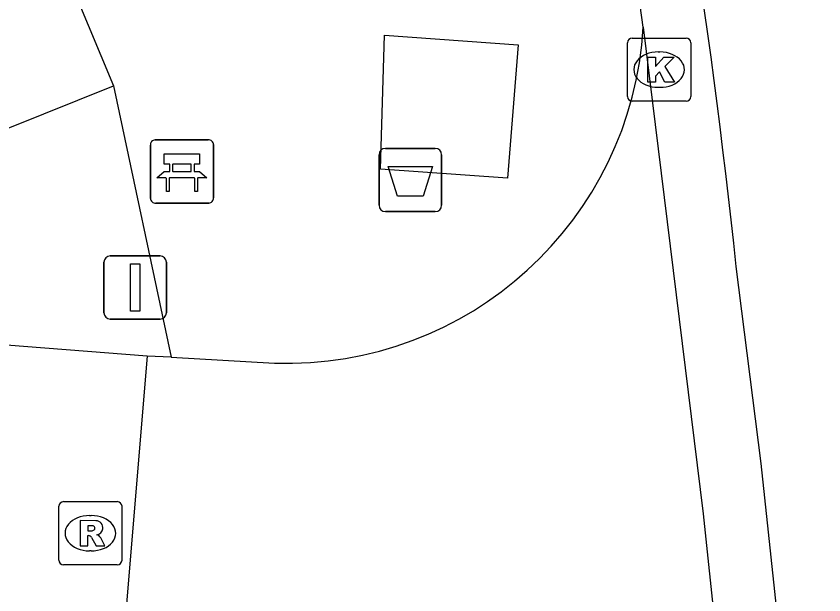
# Model space of a CAD drawing. Extents: x 160379 to 161131, y 383940 to 384849.
# Drawn here: x 161117.77 to 161130.55, y 384292.94 to 384302.1 of the extents above; entities that cross this region are included whole.
import ezdxf

# ---------------------------------------------------------------- set-up
doc = ezdxf.new("R2010")
doc.units = 0
for name, color, linetype in [('IMGEO_Afvalbak', 7, 'Continuous'), ('IMGEO_Bank', 7, 'Continuous'), ('IMGEO_Fietspad_gesloten', 7, 'Continuous'), ('IMGEO_Fietspad_open', 7, 'Continuous'), ('IMGEO_Kolk', 7, 'Continuous'), ('IMGEO_Rijbaan_lokaal_open', 7, 'Continuous'), ('IMGEO_Rioolput', 7, 'Continuous'), ('IMGEO_Verkeersbordpaal', 7, 'Continuous'), ('IMGEO_Voetpad_open', 7, 'Continuous')]:
    doc.layers.add(name, color=color, linetype=linetype)

msp = doc.modelspace()

# ---------------------------------------------------------------- linework, layer by layer
at = {"layer": 'IMGEO_Afvalbak'}
for p, q in [((161123.611, 384300.008), (161124.401, 384300.008)), ((161124.401, 384300.008), (161123.611, 384300.008)), ((161123.511, 384299.108), (161123.511, 384299.908)), ((161123.511, 384299.908), (161123.511, 384299.108)), ((161124.501, 384299.908), (161124.501, 384299.108)), ((161124.501, 384299.108), (161124.501, 384299.908)), ((161124.401, 384299.008), (161123.611, 384299.008)), ((161123.611, 384299.008), (161124.401, 384299.008))]:
    msp.add_line(p, q, dxfattribs=at)
msp.add_lwpolyline([(161123.654, 384299.722), (161124.358, 384299.722), (161124.209, 384299.252), (161123.803, 384299.252), (161123.654, 384299.722)], dxfattribs=at)
for centre, start, end in [((161123.611, 384299.908), 90, 180), ((161123.611, 384299.908), 90, 180), ((161124.401, 384299.908), 0, 90), ((161124.401, 384299.908), 360, 90), ((161123.611, 384299.108), 180, 270), ((161123.611, 384299.108), 180, 270), ((161124.401, 384299.108), 270, 0), ((161124.401, 384299.108), 270, 0)]:
    msp.add_arc(centre, 0.1, start, end, dxfattribs=at)
at = {"layer": 'IMGEO_Bank'}
for p, q in [((161119.966, 384300.143), (161120.807, 384300.143)), ((161120.807, 384300.143), (161119.966, 384300.143)), ((161119.891, 384299.218), (161119.891, 384300.059)), ((161119.891, 384300.059), (161119.891, 384299.218)), ((161120.891, 384300.068), (161120.891, 384299.227)), ((161120.891, 384299.227), (161120.891, 384300.068)), ((161120.2, 384299.649), (161120.2, 384299.755)), ((161120.244, 384299.755), (161120.244, 384299.649)), ((161120.532, 384299.761), (161120.25, 384299.761)), ((161120.538, 384299.649), (161120.538, 384299.755)), ((161120.582, 384299.755), (161120.582, 384299.649)), ((161120.25, 384299.643), (161120.532, 384299.643)), ((161120.588, 384299.541), (161120.195, 384299.541)), ((161120.816, 384299.143), (161119.975, 384299.143)), ((161119.975, 384299.143), (161120.816, 384299.143))]:
    msp.add_line(p, q, dxfattribs=at)
for points in [[(161120.194, 384299.761), (161120.108, 384299.761), (161120.108, 384299.922), (161120.671, 384299.922), (161120.671, 384299.761), (161120.588, 384299.761)], [(161120.138, 384299.541), (161119.996, 384299.541), (161120.108, 384299.643), (161120.194, 384299.643)], [(161120.588, 384299.643), (161120.671, 384299.643), (161120.783, 384299.541), (161120.644, 384299.541)], [(161120.188, 384299.534), (161120.188, 384299.327), (161120.145, 384299.327), (161120.145, 384299.534)], [(161120.638, 384299.534), (161120.638, 384299.327), (161120.594, 384299.327), (161120.594, 384299.534)]]:
    msp.add_lwpolyline(points, dxfattribs=at)
for centre, radius, start, end in [((161119.969, 384300.065), 0.0779, 92.4484, 184.2845), ((161119.969, 384300.065), 0.0779, 92.4484, 184.2845), ((161120.813, 384300.065), 0.0779, 2.4484, 94.2845), ((161120.813, 384300.065), 0.0779, 2.4484, 94.2845), ((161120.193, 384299.754), 0.00671, 2.8957, 87.1043), ((161120.25, 384299.754), 0.00671, 92.8957, 177.1043), ((161120.532, 384299.754), 0.00671, 2.8957, 87.1043), ((161120.589, 384299.754), 0.00671, 92.8957, 177.1043), ((161120.193, 384299.65), 0.00671, 272.8957, 357.1043), ((161120.25, 384299.65), 0.00671, 182.8957, 267.1043), ((161120.532, 384299.65), 0.00671, 272.8957, 357.1043), ((161120.589, 384299.65), 0.00671, 182.8957, 267.1043), ((161120.138, 384299.534), 0.00671, 2.8957, 87.1043), ((161120.195, 384299.534), 0.00671, 92.8957, 177.1043), ((161120.587, 384299.534), 0.00671, 2.8957, 87.1043), ((161120.644, 384299.534), 0.00671, 92.8957, 177.1043), ((161119.969, 384299.221), 0.0779, 182.4484, 274.2845), ((161119.969, 384299.221), 0.0779, 182.4484, 274.2845), ((161120.813, 384299.221), 0.0779, 272.4484, 4.2845), ((161120.813, 384299.221), 0.0779, 272.4484, 4.2845)]:
    msp.add_arc(centre, radius, start, end, dxfattribs=at)
at = {"layer": 'IMGEO_Fietspad_gesloten'}
msp.add_lwpolyline([(161130.552, 384285.673), (161129.833, 384292.455), (161129.561, 384295.021), (161129.166, 384298.139)], dxfattribs=at)
msp.add_arc((161012.005, 384285.694), 117.82, 6.06322, 11.83382, dxfattribs=at)
at = {"layer": 'IMGEO_Fietspad_open'}
msp.add_arc((161020.697, 384287.435), 107.974, 7.71452, 13.59721, dxfattribs=at)
at = {"layer": 'IMGEO_Kolk'}
for p, q in [((161127.519, 384301.755), (161128.371, 384301.755)), ((161127.444, 384300.829), (161127.444, 384301.681)), ((161128.445, 384301.681), (161128.445, 384300.829)), ((161127.932, 384301.535), (161127.957, 384301.535)), ((161127.955, 384300.975), (161127.93, 384300.975)), ((161128.371, 384300.755), (161127.519, 384300.755))]:
    msp.add_line(p, q, dxfattribs=at)
for points in [[(161127.519, 384301.755), (161128.371, 384301.755)], [(161127.444, 384300.829), (161127.444, 384301.681)], [(161128.445, 384301.681), (161128.445, 384300.829)], [(161127.765, 384301.455), (161127.888, 384301.455), (161127.888, 384301.304), (161128.018, 384301.455), (161128.182, 384301.455), (161128.036, 384301.304), (161128.189, 384301.055), (161128.037, 384301.055), (161127.952, 384301.219), (161127.888, 384301.152), (161127.888, 384301.055), (161127.765, 384301.055), (161127.765, 384301.455)], [(161128.371, 384300.755), (161127.519, 384300.755)]]:
    msp.add_lwpolyline(points, dxfattribs=at)
for centre, start, end in [((161127.521, 384301.679), 91.552, 178.448), ((161127.521, 384301.679), 91.552, 178.448), ((161128.369, 384301.679), 1.552, 88.448), ((161128.369, 384301.679), 1.552, 88.448), ((161127.521, 384300.831), 181.552, 268.448), ((161127.521, 384300.831), 181.552, 268.448), ((161128.369, 384300.831), 271.552, 358.448), ((161128.369, 384300.831), 271.552, 358.448)]:
    msp.add_arc(centre, 0.0765, start, end, dxfattribs=at)
for centre, major_axis, ratio, start_param, end_param in [((161127.931, 384301.255), (-0.387, 0.002), 0.722429, 4.712389, 7.853982), ((161127.956, 384301.255), (-0.39, 0.002), 0.717154, 1.570796, 4.712389)]:
    msp.add_ellipse(centre, major_axis=major_axis, ratio=ratio, start_param=start_param, end_param=end_param, dxfattribs=at)
at = {"layer": 'IMGEO_Rijbaan_lokaal_open'}
for points in [[(161127.694, 384301.929), (161128.641, 384294.225), (161129.421, 384286.818)], [(161119.838, 384296.721), (161117.271, 384296.92)], [(161119.838, 384296.721), (161119.514, 384292.799)], [(161120.218, 384296.706), (161119.838, 384296.721)], [(161120.218, 384296.706), (161121.856, 384296.61)]]:
    msp.add_lwpolyline(points, dxfattribs=at)
msp.add_arc((161122.051, 384302.26), 5.653, 268.0256, 356.6477, dxfattribs=at)
at = {"layer": 'IMGEO_Rioolput'}
for p, q in [((161118.441, 384293.492), (161118.441, 384294.344)), ((161118.516, 384294.418), (161119.368, 384294.418)), ((161119.442, 384294.344), (161119.442, 384293.492)), ((161118.929, 384294.198), (161118.954, 384294.198)), ((161118.952, 384293.638), (161118.927, 384293.638)), ((161119.368, 384293.418), (161118.516, 384293.418))]:
    msp.add_line(p, q, dxfattribs=at)
for points in [[(161118.441, 384293.492), (161118.441, 384294.344)], [(161118.516, 384294.418), (161119.368, 384294.418)], [(161119.442, 384294.344), (161119.442, 384293.492)], [(161119.03, 384294.116), (161118.778, 384294.118), (161118.778, 384293.718)], [(161118.956, 384294.037), (161118.902, 384294.037), (161118.902, 384293.956)], [(161118.902, 384293.956), (161118.954, 384293.956)], [(161118.778, 384293.718), (161118.902, 384293.718), (161118.902, 384293.88), (161118.913, 384293.88)], [(161118.96, 384293.851), (161119.031, 384293.718), (161119.171, 384293.718), (161119.106, 384293.844)], [(161119.368, 384293.418), (161118.516, 384293.418)]]:
    msp.add_lwpolyline(points, dxfattribs=at)
for centre, radius, start, end in [((161118.518, 384294.342), 0.0765, 91.552, 178.448), ((161118.518, 384294.342), 0.0765, 91.552, 178.448), ((161119.366, 384294.342), 0.0765, 1.552, 88.448), ((161119.366, 384294.342), 0.0765, 1.552, 88.448), ((161119.029, 384294.006), 0.109, 350.3612, 89.416), ((161118.938, 384294.145), 0.19, 274.7715, 282.9687), ((161118.962, 384293.941), 0.0964, 77.0061, 93.1865), ((161118.976, 384293.998), 0.0378, 276.6634, 79.6772), ((161119.027, 384294.006), 0.112, 277.5842, 350.9817), ((161118.912, 384293.827), 0.0533, 26.0293, 88.6989), ((161119.011, 384293.791), 0.108, 29.5134, 73.7905), ((161118.518, 384293.494), 0.0765, 181.552, 268.448), ((161118.518, 384293.494), 0.0765, 181.552, 268.448), ((161119.366, 384293.494), 0.0765, 271.552, 358.448), ((161119.366, 384293.494), 0.0765, 271.552, 358.448)]:
    msp.add_arc(centre, radius, start, end, dxfattribs=at)
for centre, major_axis, ratio, start_param, end_param in [((161118.928, 384293.918), (-0.387, 0.002), 0.722429, 4.712389, 7.853982), ((161118.953, 384293.918), (-0.39, 0.002), 0.717154, 1.570796, 4.712389)]:
    msp.add_ellipse(centre, major_axis=major_axis, ratio=ratio, start_param=start_param, end_param=end_param, dxfattribs=at)
at = {"layer": 'IMGEO_Verkeersbordpaal'}
for p, q in [((161119.255, 384298.307), (161120.045, 384298.307)), ((161120.045, 384298.307), (161119.255, 384298.307)), ((161119.155, 384297.407), (161119.155, 384298.207)), ((161119.155, 384298.207), (161119.155, 384297.407)), ((161120.145, 384298.207), (161120.145, 384297.407)), ((161120.145, 384297.407), (161120.145, 384298.207)), ((161120.045, 384297.307), (161119.255, 384297.307)), ((161119.255, 384297.307), (161120.045, 384297.307))]:
    msp.add_line(p, q, dxfattribs=at)
msp.add_lwpolyline([(161119.575, 384298.182), (161119.725, 384298.182), (161119.725, 384297.432), (161119.575, 384297.432), (161119.575, 384298.182)], dxfattribs=at)
for centre, start, end in [((161119.255, 384298.207), 90, 180), ((161119.255, 384298.207), 90, 180), ((161120.045, 384298.207), 0, 90), ((161120.045, 384298.207), 360, 90), ((161119.255, 384297.407), 180, 270), ((161119.255, 384297.407), 180, 270), ((161120.045, 384297.407), 270, 0), ((161120.045, 384297.407), 270, 0)]:
    msp.add_arc(centre, 0.1, start, end, dxfattribs=at)
at = {"layer": 'IMGEO_Voetpad_open'}
for points in [[(161117.729, 384304.783), (161119.308, 384300.999)], [(161125.712, 384301.65), (161125.544, 384299.535), (161123.534, 384299.682), (161123.596, 384301.803), (161125.712, 384301.65)], [(161113.983, 384298.171), (161113.76, 384298.773), (161119.308, 384300.999)], [(161119.308, 384300.999), (161120.218, 384296.706)]]:
    msp.add_lwpolyline(points, dxfattribs=at)

doc.saveas('drawing.dxf')
